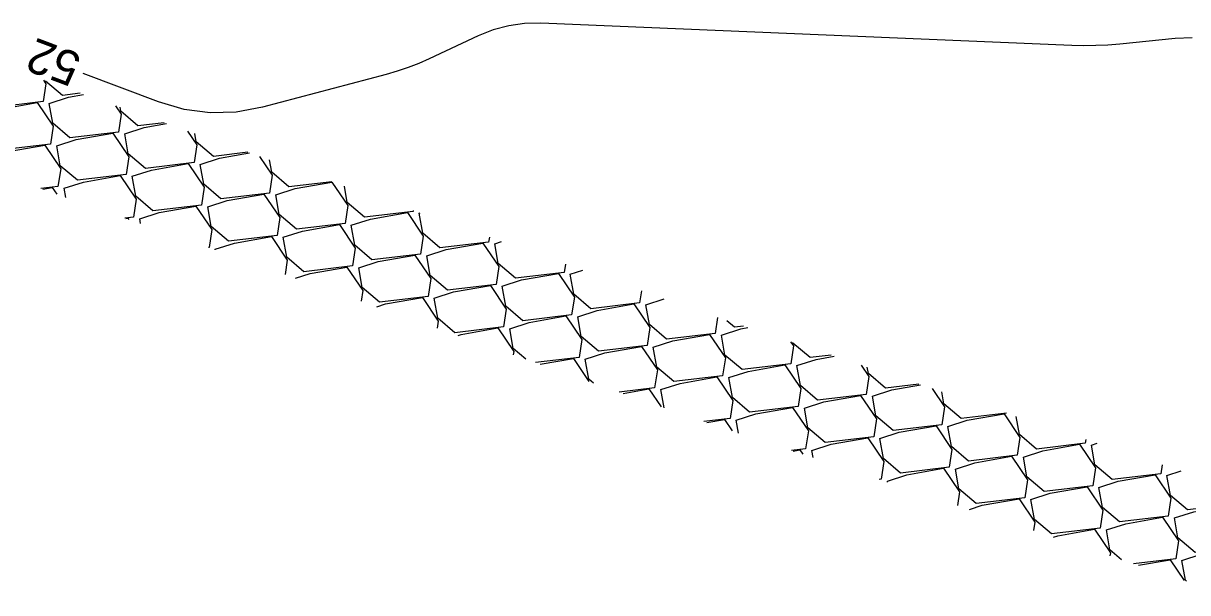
# Model space of a CAD drawing. Extents: x 2384780 to 2405861, y 547869 to 573706.
# Drawn here: x 2394417.5 to 2394485.4, y 553520.9 to 553554.1 of the extents above; entities that cross this region are included whole.
import ezdxf

# ---------------------------------------------------------------- set-up
doc = ezdxf.new("R2010")
doc.units = 0
doc.layers.add('Old_Level_5', color=7, linetype='Continuous')
doc.layers.add('Old_Level_60', color=7, linetype='Continuous')

msp = doc.modelspace()

# ---------------------------------------------------------------- linework, layer by layer
at = {"layer": 'Old_Level_5'}
for points in [[(2394418.67575, 553550.74225), (2394418.81025, 553550.5435), (2394418.6515, 553549.5), (2394415.8165, 553549.16525), (2394414.816, 553550.01675), (2394414.612, 553551.174)], [(2394420.82225, 553549.987), (2394419.7805, 553549.864), (2394418.79975, 553550.69875)], [(2394419.012, 553549.3985), (2394420.141, 553549.76275), (2394421.01975, 553549.9175)], [(2394415.04825, 553548.69975), (2394416.17725, 553549.06375), (2394418.31925, 553549.4415), (2394419.2465, 553548.069), (2394419.08775, 553547.02575), (2394416.253, 553546.69075), (2394415.25225, 553547.5425), (2394415.04825, 553548.69975)], [(2394422.87475, 553549.265), (2394423.2105, 553548.768), (2394423.05175, 553547.72475), (2394420.21675, 553547.38975), (2394419.21625, 553548.2415), (2394419.012, 553549.3985)], [(2394425.7055, 553548.26875), (2394424.1805, 553548.08875), (2394423.18, 553548.9405), (2394423.13925, 553549.17175)], [(2394423.41225, 553547.62325), (2394424.54125, 553547.98725), (2394425.84975, 553548.218)], [(2394427.0735, 553547.7875), (2394427.6105, 553546.99275), (2394427.45175, 553545.94925), (2394424.617, 553545.6145), (2394423.61625, 553546.466), (2394423.41225, 553547.62325)], [(2394419.4485, 553546.92425), (2394420.57725, 553547.28825), (2394422.71925, 553547.666), (2394423.64675, 553546.29375), (2394423.488, 553545.25025), (2394420.653, 553544.9155), (2394419.6525, 553545.76725), (2394419.4485, 553546.92425)], [(2394430.58875, 553546.5505), (2394428.58075, 553546.31325), (2394427.58025, 553547.165), (2394427.49675, 553547.6385)], [(2394415.4845, 553546.22525), (2394416.6135, 553546.5895), (2394418.7555, 553546.967), (2394419.68275, 553545.59475), (2394419.524, 553544.5515), (2394418.52875, 553544.43375)], [(2394427.8125, 553545.84775), (2394428.94125, 553546.212), (2394430.68, 553546.5185)], [(2394423.8485, 553545.149), (2394424.9775, 553545.513), (2394427.1195, 553545.89075), (2394428.04675, 553544.51825), (2394427.888, 553543.475), (2394425.05325, 553543.14), (2394424.0525, 553543.99175), (2394423.8485, 553545.149)], [(2394431.27225, 553546.31), (2394432.01075, 553545.21725), (2394431.852, 553544.17375), (2394429.017, 553543.839), (2394428.0165, 553544.69075), (2394427.8125, 553545.84775)], [(2394435.472, 553544.83225), (2394432.981, 553544.538), (2394431.98025, 553545.3895), (2394431.854, 553546.10525)], [(2394419.88475, 553544.45), (2394421.01375, 553544.814), (2394423.1555, 553545.19175), (2394424.083, 553543.8195), (2394423.92425, 553542.776), (2394423.41225, 553542.7155)], [(2394418.6385, 553544.39525), (2394419.19175, 553544.49275), (2394419.451, 553544.10925)], [(2394419.9775, 553543.924), (2394419.88475, 553544.45)], [(2394432.2125, 553544.0725), (2394433.3415, 553544.4365), (2394435.4835, 553544.81425), (2394436.41075, 553543.442), (2394436.252, 553542.3985), (2394433.41725, 553542.0635), (2394432.4165, 553542.91525), (2394432.2125, 553544.0725)], [(2394440.2255, 553543.1595), (2394440.216, 553543.0975), (2394437.381, 553542.7625), (2394436.3805, 553543.61425), (2394436.21175, 553544.572)], [(2394428.24875, 553543.3735), (2394429.37775, 553543.7375), (2394431.5195, 553544.11525), (2394432.447, 553542.743), (2394432.28825, 553541.6995), (2394429.45325, 553541.36475), (2394428.45275, 553542.21625), (2394428.24875, 553543.3735)], [(2394424.28475, 553542.6745), (2394425.41375, 553543.03875), (2394427.55575, 553543.41625), (2394428.483, 553542.044), (2394428.3245, 553541.0005), (2394428.29575, 553540.997)], [(2394436.61275, 553542.297), (2394437.7415, 553542.661), (2394439.8835, 553543.03875), (2394440.811, 553541.6665), (2394440.65225, 553540.623), (2394437.81725, 553540.28825), (2394436.81675, 553541.14), (2394436.61275, 553542.297)], [(2394440.5765, 553542.996), (2394440.636, 553543.01525)], [(2394444.65825, 553541.59975), (2394444.616, 553541.322), (2394441.78125, 553540.98725), (2394440.7805, 553541.83875), (2394440.5765, 553542.996)], [(2394423.4685, 553542.69575), (2394423.592, 553542.7175), (2394423.64975, 553542.632)], [(2394424.33475, 553542.39075), (2394424.28475, 553542.6745)], [(2394432.64875, 553541.598), (2394433.77775, 553541.96225), (2394435.91975, 553542.33975), (2394436.847, 553540.9675), (2394436.6885, 553539.92425), (2394433.8535, 553539.58925), (2394432.853, 553540.441), (2394432.64875, 553541.598)], [(2394428.685, 553540.89925), (2394429.814, 553541.26325), (2394431.956, 553541.641), (2394432.88325, 553540.2685), (2394432.75525, 553539.428)], [(2394441.01275, 553540.52175), (2394442.14175, 553540.88575), (2394444.28375, 553541.2635), (2394445.211, 553539.891), (2394445.0525, 553538.84775), (2394442.2175, 553538.51275), (2394441.21675, 553539.3645), (2394441.01275, 553540.52175)], [(2394444.97675, 553541.2205), (2394445.37275, 553541.34825)], [(2394449.09125, 553540.04), (2394449.01625, 553539.54675), (2394446.18125, 553539.21175), (2394445.18075, 553540.0635), (2394444.97675, 553541.2205)], [(2394428.69225, 553540.8575), (2394428.685, 553540.89925)], [(2394437.049, 553539.82275), (2394438.178, 553540.18675), (2394440.31975, 553540.5645), (2394441.24725, 553539.19225), (2394441.0885, 553538.14875), (2394438.2535, 553537.814), (2394437.253, 553538.6655), (2394437.049, 553539.82275)], [(2394433.36425, 553539.21375), (2394434.214, 553539.48775), (2394436.356, 553539.8655), (2394437.2835, 553538.49325), (2394437.1885, 553537.868)], [(2394449.37675, 553539.44525), (2394450.10975, 553539.6815)], [(2394445.413, 553538.74625), (2394446.542, 553539.11025), (2394448.68375, 553539.488), (2394449.61125, 553538.11575), (2394449.4525, 553537.07225), (2394446.6175, 553536.7375), (2394445.617, 553537.589), (2394445.413, 553538.74625)], [(2394453.52425, 553538.48), (2394453.4165, 553537.77125), (2394450.5815, 553537.43625), (2394449.58075, 553538.288), (2394449.37675, 553539.44525)], [(2394441.44925, 553538.04725), (2394442.578, 553538.4115), (2394444.72, 553538.789), (2394445.6475, 553537.41675), (2394445.48875, 553536.37325), (2394442.65375, 553536.0385), (2394441.65325, 553536.89025), (2394441.44925, 553538.04725)], [(2394438.101, 553537.547), (2394438.61425, 553537.7125), (2394440.75625, 553538.09025), (2394441.6835, 553536.71775), (2394441.62125, 553536.30825)], [(2394449.813, 553536.971), (2394450.942, 553537.335), (2394453.084, 553537.71275), (2394454.0115, 553536.34025), (2394453.85275, 553535.297), (2394451.01775, 553534.962), (2394450.01725, 553535.81375), (2394449.813, 553536.971)], [(2394453.777, 553537.66975), (2394454.8465, 553538.01475)], [(2394457.95725, 553536.92025), (2394457.8165, 553535.99575), (2394454.9815, 553535.661), (2394453.981, 553536.51275), (2394453.777, 553537.66975)], [(2394445.84925, 553536.272), (2394446.97825, 553536.636), (2394449.12025, 553537.01375), (2394450.0475, 553535.6415), (2394449.88875, 553534.598), (2394447.3385, 553534.2965)], [(2394442.838, 553535.88025), (2394443.01425, 553535.937), (2394445.15625, 553536.31475), (2394446.08375, 553534.9425), (2394446.05425, 553534.7485)], [(2394446.78625, 553534.491), (2394446.05325, 553535.11475), (2394445.84925, 553536.272)], [(2394458.177, 553535.8945), (2394459.306, 553536.2585), (2394459.7255, 553536.3325)], [(2394459.45925, 553536.42075), (2394458.9455, 553536.36), (2394458.502, 553536.7375)], [(2394454.21325, 553535.1955), (2394455.34225, 553535.5595), (2394457.48425, 553535.93725), (2394458.4115, 553534.565), (2394458.25275, 553533.5215), (2394455.418, 553533.18675), (2394454.41725, 553534.03825), (2394454.21325, 553535.1955)], [(2394462.2085, 553535.511), (2394462.3755, 553535.264), (2394462.21675, 553534.2205), (2394459.38175, 553533.8855), (2394458.38125, 553534.73725), (2394458.177, 553535.8945)], [(2394450.2495, 553534.4965), (2394451.37825, 553534.8605), (2394453.52025, 553535.23825), (2394454.44775, 553533.866), (2394454.289, 553532.8225), (2394452.2215, 553532.5785)], [(2394464.571, 553534.72925), (2394463.3455, 553534.5845), (2394462.345, 553535.43625), (2394462.3395, 553535.46775)], [(2394447.61925, 553534.19775), (2394449.5565, 553534.53925), (2394450.4635, 553533.197)], [(2394450.73175, 553533.1025), (2394450.4535, 553533.3395), (2394450.2495, 553534.4965)], [(2394462.57725, 553534.119), (2394463.70625, 553534.483), (2394464.756, 553534.668)], [(2394458.6135, 553533.42), (2394459.74225, 553533.78425), (2394461.88425, 553534.16175), (2394462.81175, 553532.7895), (2394462.653, 553531.74625), (2394459.818, 553531.41125), (2394458.8175, 553532.263), (2394458.6135, 553533.42)], [(2394466.3305, 553534.14725), (2394466.7755, 553533.4885), (2394466.61675, 553532.445), (2394463.782, 553532.11025), (2394462.78125, 553532.962), (2394462.57725, 553534.119)], [(2394469.68275, 553533.038), (2394467.74575, 553532.80925), (2394466.74525, 553533.66075), (2394466.67975, 553534.0315)], [(2394454.6495, 553532.72125), (2394455.7785, 553533.08525), (2394457.9205, 553533.463), (2394458.84775, 553532.0905), (2394458.689, 553531.04725), (2394457.15, 553530.8655)], [(2394466.9775, 553532.34375), (2394468.10625, 553532.70775), (2394469.78575, 553533.004)], [(2394452.4495, 553532.49825), (2394453.9565, 553532.764), (2394454.6625, 553531.7195)], [(2394454.837, 553531.658), (2394454.6495, 553532.72125)], [(2394463.0135, 553531.64475), (2394464.1425, 553532.00875), (2394466.2845, 553532.3865), (2394467.21175, 553531.01425), (2394467.053, 553529.97075), (2394464.21825, 553529.63575), (2394463.2175, 553530.4875), (2394463.0135, 553531.64475)], [(2394470.4525, 553532.78325), (2394471.17575, 553531.713), (2394471.017, 553530.66975), (2394468.182, 553530.33475), (2394467.1815, 553531.1865), (2394466.9775, 553532.34375)], [(2394474.795, 553531.3465), (2394472.146, 553531.03375), (2394471.14525, 553531.8855), (2394471.02, 553532.5955)], [(2394459.04975, 553530.94575), (2394460.17875, 553531.30975), (2394462.3205, 553531.6875), (2394463.248, 553530.31525), (2394463.08925, 553529.27175), (2394462.262, 553529.174)], [(2394457.32675, 553530.807), (2394458.35675, 553530.9885), (2394458.8115, 553530.31575)], [(2394459.1825, 553530.193), (2394459.04975, 553530.94575)], [(2394471.3775, 553530.56825), (2394472.5065, 553530.93225), (2394474.6485, 553531.31), (2394475.57575, 553529.93775), (2394475.417, 553528.89425), (2394472.58225, 553528.5595), (2394471.5815, 553529.411), (2394471.3775, 553530.56825)], [(2394479.41525, 553529.81775), (2394479.381, 553529.59325), (2394476.546, 553529.25825), (2394475.5455, 553530.11), (2394475.3605, 553531.1595)], [(2394467.41375, 553529.86925), (2394468.54275, 553530.2335), (2394470.6845, 553530.611), (2394471.612, 553529.23875), (2394471.45325, 553528.19525), (2394468.61825, 553527.8605), (2394467.61775, 553528.71225), (2394467.41375, 553529.86925)], [(2394463.44975, 553529.1705), (2394464.57875, 553529.5345), (2394466.72075, 553529.91225), (2394467.64825, 553528.53975), (2394467.4895, 553527.4965), (2394467.37375, 553527.48275)], [(2394475.77775, 553528.79275), (2394476.90675, 553529.157), (2394479.0485, 553529.5345), (2394479.976, 553528.16225), (2394479.81725, 553527.119), (2394476.98225, 553526.784), (2394475.98175, 553527.63575), (2394475.77775, 553528.79275)], [(2394479.7415, 553529.49175), (2394480.07525, 553529.5995)], [(2394483.8615, 553528.34675), (2394483.781, 553527.81775), (2394480.94625, 553527.483), (2394479.9455, 553528.33475), (2394479.7415, 553529.49175)], [(2394462.35675, 553529.14275), (2394462.757, 553529.21325), (2394462.93375, 553528.95175)], [(2394463.52275, 553528.757), (2394463.44975, 553529.1705)], [(2394471.81375, 553528.094), (2394472.94275, 553528.458), (2394475.08475, 553528.83575), (2394476.012, 553527.4635), (2394475.8535, 553526.42), (2394473.0185, 553526.085), (2394472.018, 553526.93675), (2394471.81375, 553528.094)], [(2394467.85, 553527.395), (2394468.979, 553527.759), (2394471.121, 553528.13675), (2394472.04825, 553526.7645), (2394471.92825, 553525.976)], [(2394467.863, 553527.321), (2394467.85, 553527.395)], [(2394480.17775, 553527.0175), (2394481.30675, 553527.3815), (2394483.44875, 553527.75925), (2394484.376, 553526.387), (2394484.2175, 553525.3435), (2394481.3825, 553525.00875), (2394480.382, 553525.86025), (2394480.17775, 553527.0175)], [(2394484.14175, 553527.7165), (2394484.96425, 553527.98175)], [(2394488.308, 553526.8755), (2394488.18125, 553526.0425), (2394485.34625, 553525.7075), (2394484.34575, 553526.55925), (2394484.14175, 553527.7165)], [(2394476.214, 553526.3185), (2394477.343, 553526.6825), (2394479.485, 553527.06025), (2394480.41225, 553525.688), (2394480.2535, 553524.6445), (2394477.41875, 553524.30975), (2394476.418, 553525.1615), (2394476.214, 553526.3185)], [(2394472.6325, 553525.743), (2394473.379, 553525.98375), (2394475.521, 553526.36125), (2394476.4485, 553524.989), (2394476.37475, 553524.50475)], [(2394484.578, 553525.242), (2394485.707, 553525.60625), (2394487.84875, 553525.98375), (2394488.77625, 553524.6115), (2394488.6175, 553523.568), (2394485.7825, 553523.23325), (2394484.782, 553524.085), (2394484.578, 553525.242)], [(2394480.61425, 553524.54325), (2394481.743, 553524.90725), (2394483.885, 553525.285), (2394484.8125, 553523.9125), (2394484.65375, 553522.86925), (2394482.19575, 553522.57875)], [(2394477.52175, 553524.12525), (2394477.77925, 553524.20825), (2394479.92125, 553524.586), (2394480.8485, 553523.21375), (2394480.821, 553523.03375)], [(2394481.4935, 553522.81125), (2394480.81825, 553523.386), (2394480.61425, 553524.54325)], [(2394485.01425, 553522.76775), (2394486.14325, 553523.13175), (2394488.28525, 553523.5095), (2394489.2125, 553522.13725), (2394489.05375, 553521.09375), (2394487.3075, 553520.8875)], [(2394482.4775, 553522.4855), (2394484.32125, 553522.8105), (2394485.13525, 553521.60625)], [(2394485.27925, 553521.55875), (2394485.21825, 553521.6105), (2394485.01425, 553522.76775)]]:
    msp.add_lwpolyline(points, dxfattribs=at)
at = {"layer": 'Old_Level_60'}
msp.add_lwpolyline([(2394485.61225, 553553.227), (2394484.62875, 553553.18575), (2394481.38875, 553552.85625), (2394480.694, 553552.79825), (2394479.9985, 553552.765), (2394479.30225, 553552.75675), (2394478.6055, 553552.77325), (2394447.6635, 553554.066), (2394446.7145, 553554.05), (2394445.788, 553553.9225), (2394444.88375, 553553.68275), (2394444.00225, 553553.33125), (2394441.15875, 553552.0005), (2394440.54425, 553551.72925), (2394439.9195, 553551.4865), (2394439.2845, 553551.27175), (2394438.6395, 553551.08525), (2394431.44975, 553549.17875), (2394429.91525, 553548.8915), (2394428.393, 553548.84675), (2394426.883, 553549.0445), (2394425.385, 553549.4845), (2394420.99475, 553551.1365)], dxfattribs=at)

# ---------------------------------------------------------------- texts
msp.add_text('52', height=2, rotation=159.3787444, dxfattribs=at).set_placement((2394421.0005, 553552.203))

doc.saveas('drawing.dxf')
